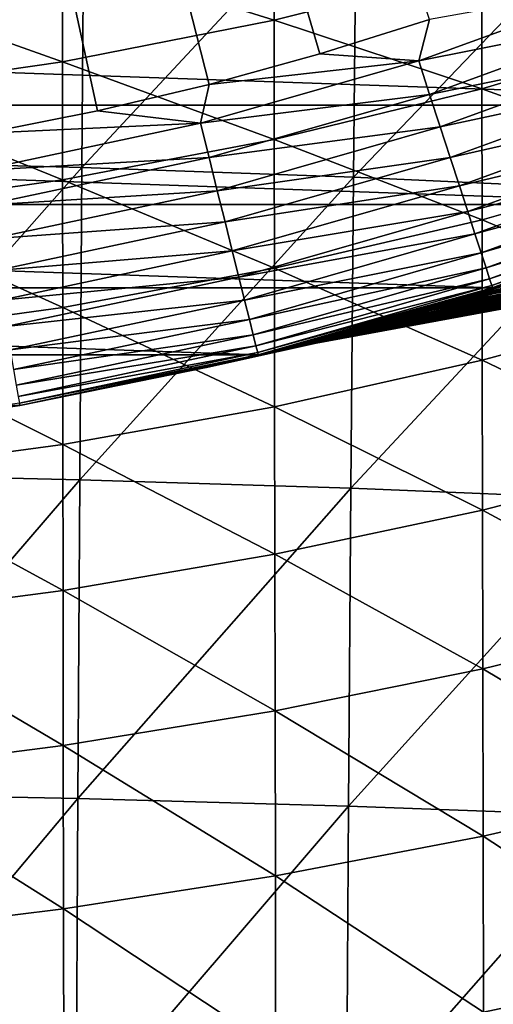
# Model space of a CAD drawing. Header units: metres. Extents: x -24 to 72, y -247 to 22.
# Tile 386 of 573: x 3.91 to 6.96, y -26.02 to -19.67. Entities that reach past the tile are written whole.
import ezdxf

# ---------------------------------------------------------------- set-up
doc = ezdxf.new("R2010")
doc.units = ezdxf.units.M
doc.layers.add('solid_509589_MEDIA_SW0001', color=7, linetype='CONTINUOUS')

msp = doc.modelspace()

# ---------------------------------------------------------------- linework, layer by layer
at = {"layer": 'solid_509589_MEDIA_SW0001'}
for points in [[(5.840714, -19.891647, 132.530869), (6.546972, -19.670504, 132.530869), (0, 0, 132.892746)], [(5.127014, -20.08744, 132.530869), (5.840714, -19.891647, 132.530869), (0, 0, 132.892746)], [(4.406779, -20.257637, 132.530869), (5.127014, -20.08744, 132.530869), (0, 0, 132.892746)], [(3.680929, -20.402018, 132.530869), (4.406779, -20.257637, 132.530869), (0, 0, 132.892746)], [(4.321414, -18.653206, 300.455261), (2.58165, -18.604715, 300.47171), (2.57227, -20.579342, 301.365112)], [(4.306628, -20.62318, 301.350952), (4.321414, -18.653206, 300.455261), (2.57227, -20.579342, 301.365112)], [(6.077027, -18.721729, 300.449127), (4.321414, -18.653206, 300.455261), (4.306628, -20.62318, 301.350952)], [(6.058088, -20.684954, 301.345703), (6.077027, -18.721729, 300.449127), (4.306628, -20.62318, 301.350952)], [(7.852892, -18.812101, 300.453857), (6.077027, -18.721729, 300.449127), (6.058088, -20.684954, 301.345703)], [(7.831427, -20.766535, 301.349945), (7.852892, -18.812101, 300.453857), (6.058088, -20.684954, 301.345703)], [(5.544924, -18.969934, 258.494965), (5.545557, -19.673733, 259.897308), (4.180035, -19.24556, 258.381592)], [(6.884564, -19.33658, 260.085175), (5.545557, -19.673733, 259.897308), (5.544924, -18.969934, 258.494965)], [(8.193221, -18.930559, 260.329987), (8.193509, -19.726522, 261.735474), (6.884564, -19.33658, 260.085175)], [(4.180035, -19.24556, 258.381592), (4.180767, -19.942341, 259.770172), (2.795549, -19.448046, 258.327362)], [(5.545557, -19.673733, 259.897308), (4.180767, -19.942341, 259.770172), (4.180035, -19.24556, 258.381592)], [(6.884564, -19.33658, 260.085175), (6.885239, -20.116808, 261.469269), (5.545557, -19.673733, 259.897308)], [(8.193509, -19.726522, 261.735474), (6.885239, -20.116808, 261.469269), (6.884564, -19.33658, 260.085175)], [(9.863578, -20.222729), (-9.863578, -20.222729), (-11.249941, -19.485615)], [(11.249941, -19.485615), (9.863578, -20.222729), (-11.249941, -19.485615)], [(4.180767, -19.942341, 259.770172), (2.796159, -20.141949, 259.706512), (2.795549, -19.448046, 258.327362)], [(6.477355, -19.935249, 132.5121), (7.85219, -19.434851, 132.5121), (6.546972, -19.670504, 132.530869)], [(7.937574, -19.646187, 132.463425), (7.85219, -19.434851, 132.5121), (6.477355, -19.935249, 132.5121)], [(5.545557, -19.673733, 259.897308), (5.546472, -20.442106, 261.263763), (4.180767, -19.942341, 259.770172)], [(6.885239, -20.116808, 261.469269), (5.546472, -20.442106, 261.263763), (5.545557, -19.673733, 259.897308)], [(6.477355, -19.935249, 132.5121), (6.546972, -19.670504, 132.530869), (5.840714, -19.891647, 132.530869)], [(6.54779, -20.152025, 132.463425), (7.937574, -19.646187, 132.463425), (6.477355, -19.935249, 132.5121)], [(8.019887, -19.849918, 132.385696), (7.937574, -19.646187, 132.463425), (6.54779, -20.152025, 132.463425)], [(8.193509, -19.726522, 261.735474), (8.194149, -20.587034, 263.100616), (6.885239, -20.116808, 261.469269)], [(6.615691, -20.361004, 132.385696), (8.019887, -19.849918, 132.385696), (6.54779, -20.152025, 132.463425)], [(8.097749, -20.042631, 132.280243), (8.019887, -19.849918, 132.385696), (6.615691, -20.361004, 132.385696)], [(6.477355, -19.935249, 132.5121), (5.840714, -19.891647, 132.530869), (5.127014, -20.08744, 132.530869)], [(4.180767, -19.942341, 259.770172), (4.181708, -20.703041, 261.122894), (2.796159, -20.141949, 259.706512)], [(5.546472, -20.442106, 261.263763), (4.181708, -20.703041, 261.122894), (4.180767, -19.942341, 259.770172)], [(5.070964, -20.338526, 132.5121), (6.477355, -19.935249, 132.5121), (5.127014, -20.08744, 132.530869)], [(6.54779, -20.152025, 132.463425), (6.477355, -19.935249, 132.5121), (5.070964, -20.338526, 132.5121)], [(6.679919, -20.558678, 132.280243), (8.097749, -20.042631, 132.280243), (6.615691, -20.361004, 132.385696)], [(8.169852, -20.221094, 132.148819), (8.097749, -20.042631, 132.280243), (6.679919, -20.558678, 132.280243)], [(5.070964, -20.338526, 132.5121), (5.127014, -20.08744, 132.530869), (4.406779, -20.257637, 132.530869)], [(6.885239, -20.116808, 261.469269), (6.886218, -20.960623, 262.813721), (5.546472, -20.442106, 261.263763)], [(8.194149, -20.587034, 263.100616), (6.886218, -20.960623, 262.813721), (6.885239, -20.116808, 261.469269)], [(4.181708, -20.703041, 261.122894), (2.796907, -20.899317, 261.049469), (2.796159, -20.141949, 259.706512)], [(5.126106, -20.559687, 132.463425), (6.54779, -20.152025, 132.463425), (5.070964, -20.338526, 132.5121)], [(6.615691, -20.361004, 132.385696), (6.54779, -20.152025, 132.463425), (5.126106, -20.559687, 132.463425)], [(8.428408, -20.861729), (-8.428408, -20.861729), (-9.863578, -20.222729)], [(9.863578, -20.222729), (8.428408, -20.861729), (-9.863578, -20.222729)], [(6.739398, -20.741735, 132.148819), (8.169852, -20.221094, 132.148819), (6.679919, -20.558678, 132.280243)], [(8.234989, -20.382315, 131.993607), (8.169852, -20.221094, 132.148819), (6.739398, -20.741735, 132.148819)], [(5.070964, -20.338526, 132.5121), (4.406779, -20.257637, 132.530869), (3.680929, -20.402018, 132.530869)], [(3.639868, -20.642715, 132.5121), (5.070964, -20.338526, 132.5121), (3.680929, -20.402018, 132.530869)], [(5.126106, -20.559687, 132.463425), (5.070964, -20.338526, 132.5121), (3.639868, -20.642715, 132.5121)], [(5.179264, -20.772892, 132.385696), (6.615691, -20.361004, 132.385696), (5.126106, -20.559687, 132.463425)], [(6.679919, -20.558678, 132.280243), (6.615691, -20.361004, 132.385696), (5.179264, -20.772892, 132.385696)], [(6.793131, -20.907108, 131.993607), (8.234989, -20.382315, 131.993607), (6.739398, -20.741735, 132.148819)], [(8.292068, -20.52359, 131.817245), (8.234989, -20.382315, 131.993607), (6.793131, -20.907108, 131.993607)], [(5.546472, -20.442106, 261.263763), (5.547624, -21.27326, 262.591003), (4.181708, -20.703041, 261.122894)], [(6.886218, -20.960623, 262.813721), (5.547624, -21.27326, 262.591003), (5.546472, -20.442106, 261.263763)], [(3.679448, -20.867184, 132.463425), (5.126106, -20.559687, 132.463425), (3.639868, -20.642715, 132.5121)], [(5.179264, -20.772892, 132.385696), (5.126106, -20.559687, 132.463425), (3.679448, -20.867184, 132.463425)], [(5.229547, -20.974566, 132.280243), (6.679919, -20.558678, 132.280243), (5.179264, -20.772892, 132.385696)], [(6.739398, -20.741735, 132.148819), (6.679919, -20.558678, 132.280243), (5.229547, -20.974566, 132.280243)], [(6.840216, -21.052021, 131.817245), (8.292068, -20.52359, 131.817245), (6.793131, -20.907108, 131.993607)], [(8.340133, -20.642551, 131.622665), (8.292068, -20.52359, 131.817245), (6.840216, -21.052021, 131.817245)], [(4.306628, -20.62318, 301.350952), (2.57227, -20.579342, 301.365112), (2.563743, -22.596907, 302.190643)], [(4.293153, -22.636162, 302.178619), (4.306628, -20.62318, 301.350952), (2.563743, -22.596907, 302.190643)], [(6.058088, -20.684954, 301.345703), (4.306628, -20.62318, 301.350952), (4.293153, -22.636162, 302.178619)], [(8.194149, -20.587034, 263.100616), (8.195102, -21.510181, 264.421967), (6.886218, -20.960623, 262.813721)], [(6.040765, -22.691305, 302.174255), (6.058088, -20.684954, 301.345703), (4.293153, -22.636162, 302.178619)], [(7.831427, -20.766535, 301.349945), (6.058088, -20.684954, 301.345703), (6.040765, -22.691305, 302.174255)], [(6.879865, -21.174046, 131.622665), (8.340133, -20.642551, 131.622665), (6.840216, -21.052021, 131.817245)], [(8.378375, -20.737206, 131.413147), (8.340133, -20.642551, 131.622665), (6.879865, -21.174046, 131.622665)], [(4.181708, -20.703041, 261.122894), (4.18282, -21.525875, 262.436462), (2.796907, -20.899317, 261.049469)], [(5.547624, -21.27326, 262.591003), (4.18282, -21.525875, 262.436462), (4.181708, -20.703041, 261.122894)], [(5.276111, -21.161327, 132.148819), (6.739398, -20.741735, 132.148819), (5.229547, -20.974566, 132.280243)], [(6.793131, -20.907108, 131.993607), (6.739398, -20.741735, 132.148819), (5.276111, -21.161327, 132.148819)], [(6.911411, -21.271137, 131.413147), (8.378375, -20.737206, 131.413147), (6.879865, -21.174046, 131.622665)], [(8.406155, -20.805964, 131.192184), (8.378375, -20.737206, 131.413147), (6.911411, -21.271137, 131.413147)], [(3.717604, -21.083578, 132.385696), (5.179264, -20.772892, 132.385696), (3.679448, -20.867184, 132.463425)], [(5.229547, -20.974566, 132.280243), (5.179264, -20.772892, 132.385696), (3.717604, -21.083578, 132.385696)], [(7.8117, -22.764238, 302.177948), (7.831427, -20.766535, 301.349945), (6.040765, -22.691305, 302.174255)], [(6.934327, -21.341665, 131.192184), (8.406155, -20.805964, 131.192184), (6.911411, -21.271137, 131.413147)], [(8.423007, -20.847673, 130.963501), (8.406155, -20.805964, 131.192184), (6.934327, -21.341665, 131.192184)], [(6.95307, -21.398712), (-6.95307, -21.398712), (-8.428408, -20.861729)], [(8.428408, -20.861729), (6.95307, -21.398712), (-8.428408, -20.861729)], [(6.948229, -21.384449, 130.963501), (8.423007, -20.847673, 130.963501), (6.934327, -21.341665, 131.192184)], [(6.948229, -21.384449, 130.963501), (8.428648, -20.861637, 130.73114), (8.423007, -20.847673, 130.963501)], [(6.948229, -21.384449, 130.963501), (6.952882, -21.398771, 130.73114), (8.428648, -20.861637, 130.73114)], [(8.395903, -20.874838, 96.199821), (8.428648, -20.861637, 130.73114), (6.952882, -21.398771, 130.73114)], [(8.383225, -20.87993, 96.178909), (8.395903, -20.874838, 96.199821), (6.952882, -21.398771, 130.73114)], [(8.264623, -20.92716, 95.981026), (8.383225, -20.87993, 96.178909), (6.952882, -21.398771, 130.73114)], [(6.961398, -21.396004, 75.540649), (6.95307, -21.398712), (8.428408, -20.861729)], [(4.18282, -21.525875, 262.436462), (2.797767, -21.718332, 262.352966), (2.796907, -20.899317, 261.049469)], [(5.318177, -21.330044, 131.993607), (6.793131, -20.907108, 131.993607), (5.276111, -21.161327, 132.148819)], [(6.840216, -21.052021, 131.817245), (6.793131, -20.907108, 131.993607), (5.318177, -21.330044, 131.993607)], [(8.13584, -20.977562, 95.761177), (8.264623, -20.92716, 95.981026), (6.952882, -21.398771, 130.73114)], [(3.753696, -21.288267, 132.280243), (5.229547, -20.974566, 132.280243), (3.717604, -21.083578, 132.385696)], [(5.276111, -21.161327, 132.148819), (5.229547, -20.974566, 132.280243), (3.753696, -21.288267, 132.280243)], [(6.886218, -20.960623, 262.813721), (6.887454, -21.866186, 264.115143), (5.547624, -21.27326, 262.591003)], [(8.195102, -21.510181, 264.421967), (6.887454, -21.866186, 264.115143), (6.886218, -20.960623, 262.813721)], [(8.009788, -21.026014, 95.540565), (8.13584, -20.977562, 95.761177), (6.952882, -21.398771, 130.73114)], [(5.355039, -21.477888, 131.817245), (6.840216, -21.052021, 131.817245), (5.318177, -21.330044, 131.993607)], [(6.879865, -21.174046, 131.622665), (6.840216, -21.052021, 131.817245), (5.355039, -21.477888, 131.817245)], [(7.886525, -21.072559, 95.319412), (8.009788, -21.026014, 95.540565), (6.952882, -21.398771, 130.73114)], [(7.766111, -21.117233, 95.097923), (7.886525, -21.072559, 95.319412), (6.952882, -21.398771, 130.73114)], [(7.929402, -21.115936, 76.351151), (6.88608, -21.420362, 75.712929), (6.961398, -21.396004, 75.540649)], [(7.691079, -21.188278, 76.477798), (6.88608, -21.420362, 75.712929), (7.929402, -21.115936, 76.351151)], [(7.93365, -21.114498, 92.639221), (6.96346, -21.395332, 93.44709), (6.909883, -21.412695, 93.323212)], [(7.694363, -21.187149, 92.50882), (7.93365, -21.114498, 92.639221), (6.909883, -21.412695, 93.323212)], [(7.669336, -21.152571, 94.91581), (7.766111, -21.117233, 95.097923), (6.952882, -21.398771, 130.73114)], [(6.955126, -21.438562, 78.510887), (8.448218, -21.12635, 79.107956), (8.263501, -21.172136, 79.269241)], [(6.955126, -21.438562, 78.510887), (7.165221, -21.382526, 78.343636), (8.448218, -21.12635, 79.107956)], [(3.787119, -21.477821, 132.148819), (5.276111, -21.161327, 132.148819), (3.753696, -21.288267, 132.280243)], [(5.318177, -21.330044, 131.993607), (5.276111, -21.161327, 132.148819), (3.787119, -21.477821, 132.148819)], [(5.386079, -21.602383, 131.622665), (6.879865, -21.174046, 131.622665), (5.355039, -21.477888, 131.817245)], [(6.911411, -21.271137, 131.413147), (6.879865, -21.174046, 131.622665), (5.386079, -21.602383, 131.622665)], [(7.694363, -21.187149, 92.50882), (6.817113, -21.442411, 93.103439), (6.72755, -21.47068, 92.884834)], [(7.455248, -21.259186, 92.374855), (7.694363, -21.187149, 92.50882), (6.72755, -21.47068, 92.884834)], [(6.738087, -21.472145, 77.023949), (8.020128, -21.150635, 77.731247), (7.804744, -21.209684, 77.876892)], [(6.738087, -21.472145, 77.023949), (6.976039, -21.402027, 76.880486), (8.020128, -21.150635, 77.731247)], [(8.028792, -21.147911, 91.25293), (6.977811, -21.401426, 92.094414), (6.739722, -21.471615, 91.947006)], [(7.813295, -21.207056, 91.104279), (8.028792, -21.147911, 91.25293), (6.739722, -21.471615, 91.947006)], [(6.747056, -21.493704, 78.684898), (8.263501, -21.172136, 79.269241), (8.081198, -21.217014, 79.435806)], [(6.747056, -21.493704, 78.684898), (6.955126, -21.438562, 78.510887), (8.263501, -21.172136, 79.269241)], [(8.245778, -21.176046, 89.689056), (6.964555, -21.43594, 90.460014), (6.756749, -21.491051, 90.284714)], [(8.063704, -21.220875, 89.520699), (8.245778, -21.176046, 89.689056), (6.756749, -21.491051, 90.284714)], [(7.691079, -21.188278, 76.477798), (6.792613, -21.450184, 75.932732), (6.88608, -21.420362, 75.712929)], [(7.452685, -21.26008, 76.607903), (6.792613, -21.450184, 75.932732), (7.691079, -21.188278, 76.477798)], [(7.694363, -21.187149, 92.50882), (6.909883, -21.412695, 93.323212), (6.817113, -21.442411, 93.103439)], [(7.648605, -21.160076, 94.876297), (7.669336, -21.152571, 94.91581), (6.952882, -21.398771, 130.73114)], [(7.533978, -21.20116, 94.654259), (7.648605, -21.160076, 94.876297), (6.952882, -21.398771, 130.73114)], [(6.338832, -21.600977, 79.05616), (7.901762, -21.260931, 79.6082), (7.725675, -21.303804, 79.787018)], [(6.338832, -21.600977, 79.05616), (6.541459, -21.547874, 78.866394), (7.901762, -21.260931, 79.6082)], [(6.5006, -21.54166, 77.172836), (7.804744, -21.209684, 77.876892), (7.590308, -21.268038, 78.027176)], [(6.5006, -21.54166, 77.172836), (6.738087, -21.472145, 77.023949), (7.804744, -21.209684, 77.876892)], [(7.813295, -21.207056, 91.104279), (6.739722, -21.471615, 91.947006), (6.502257, -21.541155, 91.794174)], [(7.598939, -21.265463, 90.951035), (7.813295, -21.207056, 91.104279), (6.502257, -21.541155, 91.794174)], [(6.541459, -21.547874, 78.866394), (8.081198, -21.217014, 79.435806), (7.901762, -21.260931, 79.6082)], [(6.541459, -21.547874, 78.866394), (6.747056, -21.493704, 78.684898), (8.081198, -21.217014, 79.435806)], [(8.063704, -21.220875, 89.520699), (6.756749, -21.491051, 90.284714), (6.551303, -21.545218, 90.10273)], [(7.884373, -21.264755, 89.346985), (8.063704, -21.220875, 89.520699), (6.551303, -21.545218, 90.10273)], [(8.346829, -21.261015, 87.37558), (6.746116, -21.537931, 87.933418), (6.610722, -21.569973, 87.697449)], [(8.237782, -21.285328, 87.170357), (8.346829, -21.261015, 87.37558), (6.610722, -21.569973, 87.697449)], [(7.455248, -21.259186, 92.374855), (6.72755, -21.47068, 92.884834), (6.641179, -21.497553, 92.667938)], [(7.216369, -21.330612, 92.23687), (7.455248, -21.259186, 92.374855), (6.641179, -21.497553, 92.667938)], [(7.452685, -21.26008, 76.607903), (6.702307, -21.478573, 76.151627), (6.792613, -21.450184, 75.932732)], [(7.214293, -21.331333, 76.741966), (6.702307, -21.478573, 76.151627), (7.452685, -21.26008, 76.607903)], [(8.464399, -21.234877, 87.575195), (6.890387, -21.503698, 88.16021), (6.746116, -21.537931, 87.933418)], [(8.346829, -21.261015, 87.37558), (8.464399, -21.234877, 87.575195), (6.746116, -21.537931, 87.933418)], [(8.368912, -21.257248, 81.586258), (6.765069, -21.533907, 81.025726), (6.91132, -21.499275, 80.79686)], [(8.368912, -21.257248, 81.586258), (8.25545, -21.282295, 81.79483), (6.765069, -21.533907, 81.025726)], [(8.589832, -21.20705, 87.769211), (7.042665, -21.467484, 88.378059), (6.890387, -21.503698, 88.16021)], [(8.464399, -21.234877, 87.575195), (8.589832, -21.20705, 87.769211), (6.890387, -21.503698, 88.16021)], [(8.48891, -21.230709, 81.384857), (6.91132, -21.499275, 80.79686), (7.063842, -21.463003, 80.577705)], [(8.48891, -21.230709, 81.384857), (8.368912, -21.257248, 81.586258), (6.91132, -21.499275, 80.79686)], [(7.422195, -21.240551, 94.431488), (7.533978, -21.20116, 94.654259), (6.952882, -21.398771, 130.73114)], [(7.313377, -21.278263, 94.208527), (7.422195, -21.240551, 94.431488), (6.952882, -21.398771, 130.73114)], [(5.547624, -21.27326, 262.591003), (5.548972, -22.165403, 263.875671), (4.18282, -21.525875, 262.436462)], [(5.410776, -21.701437, 131.413147), (6.911411, -21.271137, 131.413147), (5.386079, -21.602383, 131.622665)], [(6.934327, -21.341665, 131.192184), (6.911411, -21.271137, 131.413147), (5.410776, -21.701437, 131.413147)], [(6.887454, -21.866186, 264.115143), (5.548972, -22.165403, 263.875671), (5.547624, -21.27326, 262.591003)], [(6.139669, -21.652876, 79.254974), (7.725675, -21.303804, 79.787018), (7.553407, -21.345531, 79.972847)], [(6.139669, -21.652876, 79.254974), (6.338832, -21.600977, 79.05616), (7.725675, -21.303804, 79.787018)], [(7.708153, -21.307623, 89.167381), (6.348596, -21.598358, 89.913376), (6.14899, -21.650389, 89.715958)], [(7.535378, -21.349419, 88.981293), (7.708153, -21.307623, 89.167381), (6.14899, -21.650389, 89.715958)], [(7.377041, -21.325665, 78.182579), (6.163728, -21.63928, 77.633797), (6.230893, -21.620037, 77.429451)], [(7.165221, -21.382526, 78.343636), (6.163728, -21.63928, 77.633797), (7.377041, -21.325665, 78.182579)], [(7.385891, -21.323103, 90.792809), (6.257989, -21.612209, 91.6101), (6.190454, -21.631649, 91.405251)], [(7.174356, -21.379942, 90.62925), (7.385891, -21.323103, 90.792809), (6.190454, -21.631649, 91.405251)], [(7.377041, -21.325665, 78.182579), (6.230893, -21.620037, 77.429451), (6.264626, -21.610287, 77.328918)], [(7.598939, -21.265463, 90.951035), (6.26621, -21.609827, 91.634666), (6.257989, -21.612209, 91.6101)], [(7.385891, -21.323103, 90.792809), (7.598939, -21.265463, 90.951035), (6.257989, -21.612209, 91.6101)], [(7.377041, -21.325665, 78.182579), (6.264626, -21.610287, 77.328918), (7.590308, -21.268038, 78.027176)], [(6.5006, -21.54166, 77.172836), (7.590308, -21.268038, 78.027176), (6.264626, -21.610287, 77.328918)], [(7.598939, -21.265463, 90.951035), (6.502257, -21.541155, 91.794174), (6.26621, -21.609827, 91.634666)], [(7.884373, -21.264755, 89.346985), (6.551303, -21.545218, 90.10273), (6.348596, -21.598358, 89.913376)], [(7.708153, -21.307623, 89.167381), (7.884373, -21.264755, 89.346985), (6.348596, -21.598358, 89.913376)], [(8.137119, -21.307821, 86.959053), (6.484336, -21.599787, 87.451889), (6.367094, -21.627357, 87.19635)], [(8.044675, -21.32852, 86.741219), (8.137119, -21.307821, 86.959053), (6.367094, -21.627357, 87.19635)], [(8.237782, -21.285328, 87.170357), (6.610722, -21.569973, 87.697449), (6.484336, -21.599787, 87.451889)], [(8.137119, -21.307821, 86.959053), (8.237782, -21.285328, 87.170357), (6.484336, -21.599787, 87.451889)], [(8.14927, -21.305708, 82.01059), (6.494684, -21.597555, 81.513664), (6.625867, -21.566736, 81.264641)], [(8.14927, -21.305708, 82.01059), (8.051147, -21.327335, 82.233444), (6.494684, -21.597555, 81.513664)], [(8.25545, -21.282295, 81.79483), (6.625867, -21.566736, 81.264641), (6.765069, -21.533907, 81.025726)], [(8.25545, -21.282295, 81.79483), (8.14927, -21.305708, 82.01059), (6.625867, -21.566736, 81.264641)], [(7.207643, -21.314312, 93.985924), (7.313377, -21.278263, 94.208527), (6.952882, -21.398771, 130.73114)], [(7.105113, -21.348709, 93.764229), (7.207643, -21.314312, 93.985924), (6.952882, -21.398771, 130.73114)], [(3.817314, -21.649063, 131.993607), (5.318177, -21.330044, 131.993607), (3.787119, -21.477821, 132.148819)], [(5.355039, -21.477888, 131.817245), (5.318177, -21.330044, 131.993607), (3.817314, -21.649063, 131.993607)], [(5.428716, -21.773392, 131.192184), (6.934327, -21.341665, 131.192184), (5.410776, -21.701437, 131.413147)], [(6.948229, -21.384449, 130.963501), (6.934327, -21.341665, 131.192184), (5.428716, -21.773392, 131.192184)], [(5.4396, -21.817041, 130.963501), (6.948229, -21.384449, 130.963501), (5.428716, -21.773392, 131.192184)], [(5.4396, -21.817041, 130.963501), (6.952882, -21.398771, 130.73114), (6.948229, -21.384449, 130.963501)], [(5.753767, -21.752581, 79.682442), (7.385389, -21.38603, 80.166237), (7.222048, -21.42522, 80.367691)], [(5.753767, -21.752581, 79.682442), (5.944471, -21.703447, 79.463531), (7.385389, -21.38603, 80.166237)], [(7.366364, -21.390087, 88.788101), (5.952839, -21.701229, 89.50975), (5.760633, -21.750771, 89.293983)], [(7.201732, -21.42952, 88.587204), (7.366364, -21.390087, 88.788101), (5.760633, -21.750771, 89.293983)], [(5.944471, -21.703447, 79.463531), (7.553407, -21.345531, 79.972847), (7.385389, -21.38603, 80.166237)], [(5.944471, -21.703447, 79.463531), (6.139669, -21.652876, 79.254974), (7.553407, -21.345531, 79.972847)], [(7.535378, -21.349419, 88.981293), (6.14899, -21.650389, 89.715958), (5.952839, -21.701229, 89.50975)], [(7.366364, -21.390087, 88.788101), (7.535378, -21.349419, 88.981293), (5.952839, -21.701229, 89.50975)], [(7.816383, -21.379644, 86.043892), (6.07323, -21.695969, 86.366875), (5.996137, -21.71382, 86.068932)], [(7.757015, -21.392879, 85.795403), (7.816383, -21.379644, 86.043892), (5.996137, -21.71382, 86.068932)], [(7.174356, -21.379942, 90.62925), (6.12588, -21.650024, 91.202301), (6.064355, -21.667339, 91.001167)], [(6.964555, -21.43594, 90.460014), (7.174356, -21.379942, 90.62925), (6.064355, -21.667339, 91.001167)], [(7.813066, -21.380024, 82.94165), (6.070656, -21.696432, 82.609085), (6.159552, -21.675785, 82.320831)], [(7.813066, -21.380024, 82.94165), (7.754476, -21.393118, 83.189377), (6.070656, -21.696432, 82.609085)], [(7.884336, -21.364454, 86.284302), (6.161225, -21.675518, 86.654282), (6.07323, -21.695969, 86.366875)], [(7.816383, -21.379644, 86.043892), (7.884336, -21.364454, 86.284302), (6.07323, -21.695969, 86.366875)], [(7.165221, -21.382526, 78.343636), (6.100038, -21.65732, 77.834808), (6.163728, -21.63928, 77.633797)], [(6.955126, -21.438562, 78.510887), (6.100038, -21.65732, 77.834808), (7.165221, -21.382526, 78.343636)], [(7.174356, -21.379942, 90.62925), (6.190454, -21.631649, 91.405251), (6.12588, -21.650024, 91.202301)], [(7.882359, -21.364628, 82.699379), (6.159552, -21.675785, 82.320831), (6.260473, -21.6523, 82.041939)], [(7.882359, -21.364628, 82.699379), (7.813066, -21.380024, 82.94165), (6.159552, -21.675785, 82.320831)], [(7.96042, -21.347404, 86.516464), (6.259284, -21.652624, 86.930595), (6.161225, -21.675518, 86.654282)], [(7.884336, -21.364454, 86.284302), (7.96042, -21.347404, 86.516464), (6.161225, -21.675518, 86.654282)], [(8.044675, -21.32852, 86.741219), (6.367094, -21.627357, 87.19635), (6.259284, -21.652624, 86.930595)], [(7.96042, -21.347404, 86.516464), (8.044675, -21.32852, 86.741219), (6.259284, -21.652624, 86.930595)], [(7.961917, -21.347027, 82.46315), (6.260473, -21.6523, 82.041939), (6.372529, -21.62615, 81.772804)], [(7.961917, -21.347027, 82.46315), (7.882359, -21.364628, 82.699379), (6.260473, -21.6523, 82.041939)], [(8.051147, -21.327335, 82.233444), (6.372529, -21.62615, 81.772804), (6.494684, -21.597555, 81.513664)], [(8.051147, -21.327335, 82.233444), (7.961917, -21.347027, 82.46315), (6.372529, -21.62615, 81.772804)], [(7.216369, -21.330612, 92.23687), (6.641179, -21.497553, 92.667938), (6.558004, -21.523071, 92.453171)], [(6.977811, -21.401426, 92.094414), (7.216369, -21.330612, 92.23687), (6.558004, -21.523071, 92.453171)], [(7.214293, -21.331333, 76.741966), (6.615295, -21.505531, 76.368881), (6.702307, -21.478573, 76.151627)], [(6.976039, -21.402027, 76.880486), (6.615295, -21.505531, 76.368881), (7.214293, -21.331333, 76.741966)], [(7.005877, -21.381481, 93.54361), (7.105113, -21.348709, 93.764229), (6.952882, -21.398771, 130.73114)], [(6.96346, -21.395332, 93.44709), (7.005877, -21.381481, 93.54361), (6.952882, -21.398771, 130.73114)], [(5.442903, -21.831718), (-5.442903, -21.831718), (-6.95307, -21.398712)], [(6.95307, -21.398712), (5.442903, -21.831718), (-6.95307, -21.398712)], [(5.4396, -21.817041, 130.963501), (5.443243, -21.831654, 130.73114), (6.952882, -21.398771, 130.73114)], [(5.469203, -21.825165, 80.430702), (5.442903, -21.831718), (6.95307, -21.398712)], [(6.909883, -21.412695, 93.323212), (6.952882, -21.398771, 130.73114), (5.443243, -21.831654, 130.73114)], [(6.817113, -21.442411, 93.103439), (6.909883, -21.412695, 93.323212), (5.443243, -21.831654, 130.73114)], [(6.72755, -21.47068, 92.884834), (6.817113, -21.442411, 93.103439), (5.443243, -21.831654, 130.73114)], [(5.522118, -21.811836, 80.147079), (5.469203, -21.825165, 80.430702), (6.95307, -21.398712)], [(5.568384, -21.800072, 79.913277), (5.522118, -21.811836, 80.147079), (6.95307, -21.398712)], [(5.579719, -21.797173, 79.857948), (5.568384, -21.800072, 79.913277), (6.95307, -21.398712)], [(7.222048, -21.42522, 80.367691), (7.063842, -21.463003, 80.577705), (5.568384, -21.800072, 79.913277)], [(5.753767, -21.752581, 79.682442), (7.222048, -21.42522, 80.367691), (5.568384, -21.800072, 79.913277)], [(7.201732, -21.42952, 88.587204), (5.760633, -21.750771, 89.293983), (5.573331, -21.798807, 89.066162)], [(7.042665, -21.467484, 88.378059), (7.201732, -21.42952, 88.587204), (5.573331, -21.798807, 89.066162)], [(5.626174, -21.785229, 79.638916), (5.579719, -21.797173, 79.857948), (6.95307, -21.398712)], [(5.675197, -21.772509, 79.419304), (5.626174, -21.785229, 79.638916), (6.95307, -21.398712)], [(5.726408, -21.759096, 79.199074), (5.675197, -21.772509, 79.419304), (6.95307, -21.398712)], [(5.780713, -21.744732, 78.976265), (5.726408, -21.759096, 79.199074), (6.95307, -21.398712)], [(5.839068, -21.729134, 78.748848), (5.780713, -21.744732, 78.976265), (6.95307, -21.398712)], [(7.624528, -21.422401, 84.750931), (5.822389, -21.753838, 84.808624), (5.816054, -21.755304, 84.484833)], [(7.620009, -21.423458, 84.484581), (7.624528, -21.422401, 84.750931), (5.816054, -21.755304, 84.484833)], [(7.620009, -21.423458, 84.484581), (5.816054, -21.755304, 84.484833), (5.824563, -21.753361, 84.161392)], [(7.640611, -21.418781, 85.016777), (5.843877, -21.748894, 85.130768), (5.822389, -21.753838, 84.808624)], [(7.624528, -21.422401, 84.750931), (7.640611, -21.418781, 85.016777), (5.822389, -21.753838, 84.808624)], [(7.62662, -21.422018, 84.219383), (5.824563, -21.753361, 84.161392), (5.847065, -21.748184, 83.840195)], [(7.62662, -21.422018, 84.219383), (7.620009, -21.423458, 84.484581), (5.824563, -21.753361, 84.161392)], [(5.902099, -21.712099, 78.515213), (5.839068, -21.729134, 78.748848), (6.95307, -21.398712)], [(7.668315, -21.412601, 85.280457), (5.880402, -21.740496, 85.449333), (5.843877, -21.748894, 85.130768)], [(7.640611, -21.418781, 85.016777), (7.668315, -21.412601, 85.280457), (5.843877, -21.748894, 85.130768)], [(7.643538, -21.418217, 83.956863), (5.847065, -21.748184, 83.840195), (5.882648, -21.739975, 83.522842)], [(7.643538, -21.418217, 83.956863), (7.62662, -21.422018, 84.219383), (5.847065, -21.748184, 83.840195)], [(7.70734, -21.403925, 85.540443), (5.931451, -21.728745, 85.762543), (5.880402, -21.740496, 85.449333)], [(7.668315, -21.412601, 85.280457), (7.70734, -21.403925, 85.540443), (5.880402, -21.740496, 85.449333)], [(7.669987, -21.412201, 83.697807), (5.882648, -21.739975, 83.522842), (5.93175, -21.728601, 83.211037)], [(7.669987, -21.412201, 83.697807), (7.643538, -21.418217, 83.956863), (5.882648, -21.739975, 83.522842)], [(5.968869, -21.693838, 78.276443), (5.902099, -21.712099, 78.515213), (6.95307, -21.398712)], [(7.757015, -21.392879, 85.795403), (5.996137, -21.71382, 86.068932), (5.931451, -21.728745, 85.762543)], [(7.70734, -21.403925, 85.540443), (7.757015, -21.392879, 85.795403), (5.931451, -21.728745, 85.762543)], [(7.706782, -21.403843, 83.441795), (5.93175, -21.728601, 83.211037), (5.99454, -21.714075, 82.906105)], [(7.706782, -21.403843, 83.441795), (7.669987, -21.412201, 83.697807), (5.93175, -21.728601, 83.211037)], [(6.039813, -21.674194, 78.032936), (5.968869, -21.693838, 78.276443), (6.95307, -21.398712)], [(6.964555, -21.43594, 90.460014), (6.064355, -21.667339, 91.001167), (5.991609, -21.687569, 90.753769)], [(6.756749, -21.491051, 90.284714), (6.964555, -21.43594, 90.460014), (5.991609, -21.687569, 90.753769)], [(7.754476, -21.393118, 83.189377), (5.99454, -21.714075, 82.906105), (6.070656, -21.696432, 82.609085)], [(7.754476, -21.393118, 83.189377), (7.706782, -21.403843, 83.441795), (5.99454, -21.714075, 82.906105)], [(6.100038, -21.65732, 77.834808), (6.039813, -21.674194, 78.032936), (6.95307, -21.398712)], [(6.955126, -21.438562, 78.510887), (6.039813, -21.674194, 78.032936), (6.100038, -21.65732, 77.834808)], [(6.747056, -21.493704, 78.684898), (6.039813, -21.674194, 78.032936), (6.955126, -21.438562, 78.510887)], [(6.163728, -21.63928, 77.633797), (6.100038, -21.65732, 77.834808), (6.95307, -21.398712)], [(6.230893, -21.620037, 77.429451), (6.163728, -21.63928, 77.633797), (6.95307, -21.398712)], [(6.264626, -21.610287, 77.328918), (6.230893, -21.620037, 77.429451), (6.95307, -21.398712)], [(6.301205, -21.599648, 77.221512), (6.264626, -21.610287, 77.328918), (6.95307, -21.398712)], [(6.374733, -21.578062, 77.010757), (6.301205, -21.599648, 77.221512), (6.95307, -21.398712)], [(6.451544, -21.555222, 76.797966), (6.374733, -21.578062, 77.010757), (6.95307, -21.398712)], [(6.531707, -21.531065, 76.583923), (6.451544, -21.555222, 76.797966), (6.95307, -21.398712)], [(6.976039, -21.402027, 76.880486), (6.451544, -21.555222, 76.797966), (6.531707, -21.531065, 76.583923)], [(6.738087, -21.472145, 77.023949), (6.451544, -21.555222, 76.797966), (6.976039, -21.402027, 76.880486)], [(6.977811, -21.401426, 92.094414), (6.558004, -21.523071, 92.453171), (6.478207, -21.547224, 92.239746)], [(6.739722, -21.471615, 91.947006), (6.977811, -21.401426, 92.094414), (6.478207, -21.547224, 92.239746)], [(6.615295, -21.505531, 76.368881), (6.531707, -21.531065, 76.583923), (6.95307, -21.398712)], [(6.976039, -21.402027, 76.880486), (6.531707, -21.531065, 76.583923), (6.615295, -21.505531, 76.368881)], [(6.702307, -21.478573, 76.151627), (6.615295, -21.505531, 76.368881), (6.95307, -21.398712)], [(6.792613, -21.450184, 75.932732), (6.702307, -21.478573, 76.151627), (6.95307, -21.398712)], [(6.88608, -21.420362, 75.712929), (6.792613, -21.450184, 75.932732), (6.95307, -21.398712)], [(6.961398, -21.396004, 75.540649), (6.88608, -21.420362, 75.712929), (6.95307, -21.398712)], [(6.909883, -21.412695, 93.323212), (6.96346, -21.395332, 93.44709), (6.952882, -21.398771, 130.73114)], [(3.843773, -21.799118, 131.817245), (5.355039, -21.477888, 131.817245), (3.817314, -21.649063, 131.993607)], [(5.386079, -21.602383, 131.622665), (5.355039, -21.477888, 131.817245), (3.843773, -21.799118, 131.817245)], [(6.641179, -21.497553, 92.667938), (6.72755, -21.47068, 92.884834), (5.443243, -21.831654, 130.73114)], [(6.558004, -21.523071, 92.453171), (6.641179, -21.497553, 92.667938), (5.443243, -21.831654, 130.73114)], [(6.890387, -21.503698, 88.16021), (5.502818, -21.816713, 88.70845), (5.457258, -21.828156, 88.462845)], [(6.746116, -21.537931, 87.933418), (6.890387, -21.503698, 88.16021), (5.457258, -21.828156, 88.462845)], [(6.91132, -21.499275, 80.79686), (5.469203, -21.825165, 80.430702), (5.522118, -21.811836, 80.147079)], [(6.91132, -21.499275, 80.79686), (6.765069, -21.533907, 81.025726), (5.469203, -21.825165, 80.430702)], [(7.042665, -21.467484, 88.378059), (5.551403, -21.804401, 88.957962), (5.502818, -21.816713, 88.70845)], [(6.890387, -21.503698, 88.16021), (7.042665, -21.467484, 88.378059), (5.502818, -21.816713, 88.70845)], [(7.063842, -21.463003, 80.577705), (5.522118, -21.811836, 80.147079), (5.568384, -21.800072, 79.913277)], [(7.063842, -21.463003, 80.577705), (6.91132, -21.499275, 80.79686), (5.522118, -21.811836, 80.147079)], [(7.042665, -21.467484, 88.378059), (5.573331, -21.798807, 89.066162), (5.551403, -21.804401, 88.957962)], [(6.756749, -21.491051, 90.284714), (5.991609, -21.687569, 90.753769), (5.923329, -21.706316, 90.512589)], [(6.551303, -21.545218, 90.10273), (6.756749, -21.491051, 90.284714), (5.923329, -21.706316, 90.512589)], [(6.747056, -21.493704, 78.684898), (5.968869, -21.693838, 78.276443), (6.039813, -21.674194, 78.032936)], [(6.541459, -21.547874, 78.866394), (5.968869, -21.693838, 78.276443), (6.747056, -21.493704, 78.684898)], [(6.738087, -21.472145, 77.023949), (6.374733, -21.578062, 77.010757), (6.451544, -21.555222, 76.797966)], [(6.5006, -21.54166, 77.172836), (6.374733, -21.578062, 77.010757), (6.738087, -21.472145, 77.023949)], [(6.739722, -21.471615, 91.947006), (6.478207, -21.547224, 92.239746), (6.40171, -21.570074, 92.027794)], [(6.502257, -21.541155, 91.794174), (6.739722, -21.471615, 91.947006), (6.40171, -21.570074, 92.027794)], [(8.195102, -21.510181, 264.421967), (8.196327, -22.49404, 265.696106), (6.887454, -21.866186, 264.115143)], [(4.18282, -21.525875, 262.436462), (4.184067, -22.409058, 263.707581), (2.797767, -21.718332, 262.352966)], [(5.548972, -22.165403, 263.875671), (4.184067, -22.409058, 263.707581), (4.18282, -21.525875, 262.436462)], [(6.610722, -21.569973, 87.697449), (5.415727, -21.838495, 88.223839), (5.37666, -21.848146, 87.981499)], [(6.484336, -21.599787, 87.451889), (6.610722, -21.569973, 87.697449), (5.37666, -21.848146, 87.981499)], [(6.625867, -21.566736, 81.264641), (5.377623, -21.84791, 80.978249), (5.420996, -21.837189, 80.707436)], [(6.625867, -21.566736, 81.264641), (6.494684, -21.597555, 81.513664), (5.377623, -21.84791, 80.978249)], [(6.746116, -21.537931, 87.933418), (5.457258, -21.828156, 88.462845), (5.415727, -21.838495, 88.223839)], [(6.610722, -21.569973, 87.697449), (6.746116, -21.537931, 87.933418), (5.415727, -21.838495, 88.223839)], [(6.765069, -21.533907, 81.025726), (5.420996, -21.837189, 80.707436), (5.469203, -21.825165, 80.430702)], [(6.765069, -21.533907, 81.025726), (6.625867, -21.566736, 81.264641), (5.420996, -21.837189, 80.707436)], [(6.478207, -21.547224, 92.239746), (6.558004, -21.523071, 92.453171), (5.443243, -21.831654, 130.73114)], [(6.40171, -21.570074, 92.027794), (6.478207, -21.547224, 92.239746), (5.443243, -21.831654, 130.73114)], [(6.328356, -21.591709, 91.817757), (6.40171, -21.570074, 92.027794), (5.443243, -21.831654, 130.73114)], [(6.541459, -21.547874, 78.866394), (5.839068, -21.729134, 78.748848), (5.902099, -21.712099, 78.515213)], [(6.338832, -21.600977, 79.05616), (5.839068, -21.729134, 78.748848), (6.541459, -21.547874, 78.866394)], [(6.551303, -21.545218, 90.10273), (5.923329, -21.706316, 90.512589), (5.859475, -21.72364, 90.279198)], [(6.348596, -21.598358, 89.913376), (6.551303, -21.545218, 90.10273), (5.859475, -21.72364, 90.279198)], [(6.541459, -21.547874, 78.866394), (5.902099, -21.712099, 78.515213), (5.968869, -21.693838, 78.276443)], [(6.5006, -21.54166, 77.172836), (6.264626, -21.610287, 77.328918), (6.301205, -21.599648, 77.221512)], [(6.502257, -21.541155, 91.794174), (6.328356, -21.591709, 91.817757), (6.26621, -21.609827, 91.634666)], [(6.5006, -21.54166, 77.172836), (6.301205, -21.599648, 77.221512), (6.374733, -21.578062, 77.010757)], [(6.502257, -21.541155, 91.794174), (6.40171, -21.570074, 92.027794), (6.328356, -21.591709, 91.817757)], [(3.866053, -21.925474, 131.622665), (5.386079, -21.602383, 131.622665), (3.843773, -21.799118, 131.817245)], [(5.410776, -21.701437, 131.413147), (5.386079, -21.602383, 131.622665), (3.866053, -21.925474, 131.622665)], [(6.367094, -21.627357, 87.19635), (5.302247, -21.866325, 87.465874), (5.268247, -21.874542, 87.198784)], [(6.259284, -21.652624, 86.930595), (6.367094, -21.627357, 87.19635), (5.268247, -21.874542, 87.198784)], [(6.367094, -21.627357, 87.19635), (5.338676, -21.85746, 87.727707), (5.302247, -21.866325, 87.465874)], [(6.372529, -21.62615, 81.772804), (5.302707, -21.866213, 81.501389), (5.338331, -21.857544, 81.243172)], [(6.372529, -21.62615, 81.772804), (6.260473, -21.6523, 82.041939), (5.302707, -21.866213, 81.501389)], [(6.494684, -21.597555, 81.513664), (5.338331, -21.857544, 81.243172), (5.377623, -21.84791, 80.978249)], [(6.494684, -21.597555, 81.513664), (6.372529, -21.62615, 81.772804), (5.338331, -21.857544, 81.243172)], [(6.484336, -21.599787, 87.451889), (5.37666, -21.848146, 87.981499), (5.338676, -21.85746, 87.727707)], [(6.367094, -21.627357, 87.19635), (6.484336, -21.599787, 87.451889), (5.338676, -21.85746, 87.727707)], [(6.26621, -21.609827, 91.634666), (6.328356, -21.591709, 91.817757), (5.443243, -21.831654, 130.73114)], [(6.257989, -21.612209, 91.6101), (6.26621, -21.609827, 91.634666), (5.443243, -21.831654, 130.73114)], [(6.190454, -21.631649, 91.405251), (6.257989, -21.612209, 91.6101), (5.443243, -21.831654, 130.73114)], [(6.12588, -21.650024, 91.202301), (6.190454, -21.631649, 91.405251), (5.443243, -21.831654, 130.73114)], [(6.338832, -21.600977, 79.05616), (5.780713, -21.744732, 78.976265), (5.839068, -21.729134, 78.748848)], [(6.139669, -21.652876, 79.254974), (5.780713, -21.744732, 78.976265), (6.338832, -21.600977, 79.05616)], [(6.348596, -21.598358, 89.913376), (5.859475, -21.72364, 90.279198), (5.800558, -21.739447, 90.052597)], [(6.14899, -21.650389, 89.715958), (6.348596, -21.598358, 89.913376), (5.800558, -21.739447, 90.052597)], [(3.88378, -22.026011, 131.413147), (5.410776, -21.701437, 131.413147), (3.866053, -21.925474, 131.622665)], [(5.428716, -21.773392, 131.192184), (5.410776, -21.701437, 131.413147), (3.88378, -22.026011, 131.413147)], [(6.07323, -21.695969, 86.366875), (5.208995, -21.888727, 86.648109), (5.183841, -21.894697, 86.368835)], [(5.996137, -21.71382, 86.068932), (6.07323, -21.695969, 86.366875), (5.183841, -21.894697, 86.368835)], [(6.070656, -21.696432, 82.609085), (5.194153, -21.892254, 82.493546), (5.217191, -21.886774, 82.24765)], [(6.070656, -21.696432, 82.609085), (5.99454, -21.714075, 82.906105), (5.194153, -21.892254, 82.493546)], [(6.161225, -21.675518, 86.654282), (5.237319, -21.881968, 86.927437), (5.208995, -21.888727, 86.648109)], [(6.07323, -21.695969, 86.366875), (6.161225, -21.675518, 86.654282), (5.208995, -21.888727, 86.648109)], [(6.159552, -21.675785, 82.320831), (5.217191, -21.886774, 82.24765), (5.242997, -21.880608, 81.999634)], [(6.159552, -21.675785, 82.320831), (6.070656, -21.696432, 82.609085), (5.217191, -21.886774, 82.24765)], [(6.259284, -21.652624, 86.930595), (5.268247, -21.874542, 87.198784), (5.237319, -21.881968, 86.927437)], [(6.161225, -21.675518, 86.654282), (6.259284, -21.652624, 86.930595), (5.237319, -21.881968, 86.927437)], [(6.260473, -21.6523, 82.041939), (5.242997, -21.880608, 81.999634), (5.271221, -21.873825, 81.752098)], [(6.260473, -21.6523, 82.041939), (6.159552, -21.675785, 82.320831), (5.242997, -21.880608, 81.999634)], [(6.260473, -21.6523, 82.041939), (5.271221, -21.873825, 81.752098), (5.302707, -21.866213, 81.501389)], [(6.064355, -21.667339, 91.001167), (6.12588, -21.650024, 91.202301), (5.443243, -21.831654, 130.73114)], [(5.991609, -21.687569, 90.753769), (6.064355, -21.667339, 91.001167), (5.443243, -21.831654, 130.73114)], [(5.923329, -21.706316, 90.512589), (5.991609, -21.687569, 90.753769), (5.443243, -21.831654, 130.73114)], [(5.859475, -21.72364, 90.279198), (5.923329, -21.706316, 90.512589), (5.443243, -21.831654, 130.73114)], [(5.952839, -21.701229, 89.50975), (5.695313, -21.767256, 89.618744), (5.647678, -21.779663, 89.411583)], [(5.760633, -21.750771, 89.293983), (5.952839, -21.701229, 89.50975), (5.647678, -21.779663, 89.411583)], [(5.944471, -21.703447, 79.463531), (5.675197, -21.772509, 79.419304), (5.726408, -21.759096, 79.199074)], [(5.753767, -21.752581, 79.682442), (5.675197, -21.772509, 79.419304), (5.944471, -21.703447, 79.463531)], [(5.952839, -21.701229, 89.50975), (5.746068, -21.753912, 89.832451), (5.695313, -21.767256, 89.618744)], [(6.139669, -21.652876, 79.254974), (5.726408, -21.759096, 79.199074), (5.780713, -21.744732, 78.976265)], [(5.944471, -21.703447, 79.463531), (5.726408, -21.759096, 79.199074), (6.139669, -21.652876, 79.254974)], [(6.14899, -21.650389, 89.715958), (5.800558, -21.739447, 90.052597), (5.746068, -21.753912, 89.832451)], [(5.952839, -21.701229, 89.50975), (6.14899, -21.650389, 89.715958), (5.746068, -21.753912, 89.832451)], [(4.184067, -22.409058, 263.707581), (2.798711, -22.597172, 263.613892), (2.797767, -21.718332, 262.352966)], [(5.822389, -21.753838, 84.808624), (5.108049, -21.912504, 84.830734), (5.105887, -21.913008, 84.575005)], [(5.816054, -21.755304, 84.484833), (5.822389, -21.753838, 84.808624), (5.105887, -21.913008, 84.575005)], [(5.816054, -21.755304, 84.484833), (5.105887, -21.913008, 84.575005), (5.106752, -21.912806, 84.309654)], [(5.824563, -21.753361, 84.161392), (5.106752, -21.912806, 84.309654), (5.110612, -21.911907, 84.039047)], [(5.824563, -21.753361, 84.161392), (5.816054, -21.755304, 84.484833), (5.106752, -21.912806, 84.309654)], [(5.822389, -21.753838, 84.808624), (5.113209, -21.911301, 85.081284), (5.108049, -21.912504, 84.830734)], [(5.847065, -21.748184, 83.840195), (5.110612, -21.911907, 84.039047), (5.117445, -21.910313, 83.770584)], [(5.847065, -21.748184, 83.840195), (5.824563, -21.753361, 84.161392), (5.110612, -21.911907, 84.039047)], [(5.843877, -21.748894, 85.130768), (5.121294, -21.909412, 85.332497), (5.113209, -21.911301, 85.081284)], [(5.822389, -21.753838, 84.808624), (5.843877, -21.748894, 85.130768), (5.113209, -21.911301, 85.081284)], [(5.847065, -21.748184, 83.840195), (5.117445, -21.910313, 83.770584), (5.127348, -21.907997, 83.507988)], [(5.880402, -21.740496, 85.449333), (5.132067, -21.906891, 85.586128), (5.121294, -21.909412, 85.332497)], [(5.843877, -21.748894, 85.130768), (5.880402, -21.740496, 85.449333), (5.121294, -21.909412, 85.332497)], [(5.882648, -21.739975, 83.522842), (5.127348, -21.907997, 83.507988), (5.140298, -21.904961, 83.248283)], [(5.882648, -21.739975, 83.522842), (5.847065, -21.748184, 83.840195), (5.127348, -21.907997, 83.507988)], [(5.931451, -21.728745, 85.762543), (5.145613, -21.903713, 85.840149), (5.132067, -21.906891, 85.586128)], [(5.880402, -21.740496, 85.449333), (5.931451, -21.728745, 85.762543), (5.132067, -21.906891, 85.586128)], [(5.93175, -21.728601, 83.211037), (5.140298, -21.904961, 83.248283), (5.155895, -21.901295, 82.991974)], [(5.93175, -21.728601, 83.211037), (5.882648, -21.739975, 83.522842), (5.140298, -21.904961, 83.248283)], [(5.931451, -21.728745, 85.762543), (5.162649, -21.899704, 86.099274), (5.145613, -21.903713, 85.840149)], [(5.99454, -21.714075, 82.906105), (5.155895, -21.901295, 82.991974), (5.173804, -21.897072, 82.740303)], [(5.99454, -21.714075, 82.906105), (5.93175, -21.728601, 83.211037), (5.155895, -21.901295, 82.991974)], [(5.996137, -21.71382, 86.068932), (5.183841, -21.894697, 86.368835), (5.162649, -21.899704, 86.099274)], [(5.931451, -21.728745, 85.762543), (5.996137, -21.71382, 86.068932), (5.162649, -21.899704, 86.099274)], [(5.99454, -21.714075, 82.906105), (5.173804, -21.897072, 82.740303), (5.194153, -21.892254, 82.493546)], [(5.800558, -21.739447, 90.052597), (5.859475, -21.72364, 90.279198), (5.443243, -21.831654, 130.73114)], [(5.746068, -21.753912, 89.832451), (5.800558, -21.739447, 90.052597), (5.443243, -21.831654, 130.73114)], [(5.695313, -21.767256, 89.618744), (5.746068, -21.753912, 89.832451), (5.443243, -21.831654, 130.73114)], [(5.647678, -21.779663, 89.411583), (5.695313, -21.767256, 89.618744), (5.443243, -21.831654, 130.73114)], [(5.753767, -21.752581, 79.682442), (5.568384, -21.800072, 79.913277), (5.579719, -21.797173, 79.857948)], [(5.760633, -21.750771, 89.293983), (5.604051, -21.79093, 89.21283), (5.573331, -21.798807, 89.066162)], [(5.753767, -21.752581, 79.682442), (5.579719, -21.797173, 79.857948), (5.626174, -21.785229, 79.638916)], [(5.760633, -21.750771, 89.293983), (5.647678, -21.779663, 89.411583), (5.604051, -21.79093, 89.21283)], [(5.753767, -21.752581, 79.682442), (5.626174, -21.785229, 79.638916), (5.675197, -21.772509, 79.419304)], [(3.907168, -22.158163), (-3.907168, -22.158163), (-5.442903, -21.831718)], [(5.442903, -21.831718), (3.907168, -22.158163), (-5.442903, -21.831718)], [(3.896657, -22.099041, 131.192184), (5.428716, -21.773392, 131.192184), (3.88378, -22.026011, 131.413147)], [(5.4396, -21.817041, 130.963501), (5.428716, -21.773392, 131.192184), (3.896657, -22.099041, 131.192184)], [(3.904469, -22.143343, 130.963501), (5.4396, -21.817041, 130.963501), (3.896657, -22.099041, 131.192184)], [(3.904469, -22.143343, 130.963501), (5.443243, -21.831654, 130.73114), (5.4396, -21.817041, 130.963501)], [(3.904469, -22.143343, 130.963501), (3.907084, -22.158175, 130.73114), (5.443243, -21.831654, 130.73114)], [(5.415727, -21.838495, 88.223839), (5.443243, -21.831654, 130.73114), (3.907084, -22.158175, 130.73114)], [(5.106752, -21.912806, 84.309654), (3.907168, -22.158163), (5.442903, -21.831718)], [(5.110612, -21.911907, 84.039047), (5.106752, -21.912806, 84.309654), (5.442903, -21.831718)], [(5.117445, -21.910313, 83.770584), (5.110612, -21.911907, 84.039047), (5.442903, -21.831718)], [(5.127348, -21.907997, 83.507988), (5.117445, -21.910313, 83.770584), (5.442903, -21.831718)], [(5.140298, -21.904961, 83.248283), (5.127348, -21.907997, 83.507988), (5.442903, -21.831718)], [(5.155895, -21.901295, 82.991974), (5.140298, -21.904961, 83.248283), (5.442903, -21.831718)], [(5.173804, -21.897072, 82.740303), (5.155895, -21.901295, 82.991974), (5.442903, -21.831718)], [(5.194153, -21.892254, 82.493546), (5.173804, -21.897072, 82.740303), (5.442903, -21.831718)], [(5.217191, -21.886774, 82.24765), (5.194153, -21.892254, 82.493546), (5.442903, -21.831718)], [(5.242997, -21.880608, 81.999634), (5.217191, -21.886774, 82.24765), (5.442903, -21.831718)], [(5.271221, -21.873825, 81.752098), (5.242997, -21.880608, 81.999634), (5.442903, -21.831718)], [(5.302707, -21.866213, 81.501389), (5.271221, -21.873825, 81.752098), (5.442903, -21.831718)], [(5.338331, -21.857544, 81.243172), (5.302707, -21.866213, 81.501389), (5.442903, -21.831718)], [(5.377623, -21.84791, 80.978249), (5.338331, -21.857544, 81.243172), (5.442903, -21.831718)], [(5.420996, -21.837189, 80.707436), (5.377623, -21.84791, 80.978249), (5.442903, -21.831718)], [(5.415727, -21.838495, 88.223839), (5.457258, -21.828156, 88.462845), (5.443243, -21.831654, 130.73114)], [(5.469203, -21.825165, 80.430702), (5.420996, -21.837189, 80.707436), (5.442903, -21.831718)], [(5.604051, -21.79093, 89.21283), (5.647678, -21.779663, 89.411583), (5.443243, -21.831654, 130.73114)], [(5.573331, -21.798807, 89.066162), (5.604051, -21.79093, 89.21283), (5.443243, -21.831654, 130.73114)], [(5.551403, -21.804401, 88.957962), (5.573331, -21.798807, 89.066162), (5.443243, -21.831654, 130.73114)], [(5.502818, -21.816713, 88.70845), (5.551403, -21.804401, 88.957962), (5.443243, -21.831654, 130.73114)], [(5.457258, -21.828156, 88.462845), (5.502818, -21.816713, 88.70845), (5.443243, -21.831654, 130.73114)], [(5.37666, -21.848146, 87.981499), (5.415727, -21.838495, 88.223839), (3.907084, -22.158175, 130.73114)], [(5.338676, -21.85746, 87.727707), (5.37666, -21.848146, 87.981499), (3.907084, -22.158175, 130.73114)], [(5.302247, -21.866325, 87.465874), (5.338676, -21.85746, 87.727707), (3.907084, -22.158175, 130.73114)], [(5.268247, -21.874542, 87.198784), (5.302247, -21.866325, 87.465874), (3.907084, -22.158175, 130.73114)], [(5.237319, -21.881968, 86.927437), (5.268247, -21.874542, 87.198784), (3.907084, -22.158175, 130.73114)], [(5.208995, -21.888727, 86.648109), (5.237319, -21.881968, 86.927437), (3.907084, -22.158175, 130.73114)], [(5.183841, -21.894697, 86.368835), (5.208995, -21.888727, 86.648109), (3.907084, -22.158175, 130.73114)], [(5.162649, -21.899704, 86.099274), (5.183841, -21.894697, 86.368835), (3.907084, -22.158175, 130.73114)], [(6.887454, -21.866186, 264.115143), (6.888906, -22.831657, 265.370148), (5.548972, -22.165403, 263.875671)], [(8.196327, -22.49404, 265.696106), (6.888906, -22.831657, 265.370148), (6.887454, -21.866186, 264.115143)], [(5.145613, -21.903713, 85.840149), (5.162649, -21.899704, 86.099274), (3.907084, -22.158175, 130.73114)], [(5.132067, -21.906891, 85.586128), (5.145613, -21.903713, 85.840149), (3.907084, -22.158175, 130.73114)], [(5.121294, -21.909412, 85.332497), (5.132067, -21.906891, 85.586128), (3.907084, -22.158175, 130.73114)], [(5.113209, -21.911301, 85.081284), (5.121294, -21.909412, 85.332497), (3.907084, -22.158175, 130.73114)], [(5.108049, -21.912504, 84.830734), (5.113209, -21.911301, 85.081284), (3.907084, -22.158175, 130.73114)], [(5.105887, -21.913008, 84.575005), (5.108049, -21.912504, 84.830734), (3.907084, -22.158175, 130.73114)], [(5.105887, -21.913008, 84.575005), (3.907084, -22.158175, 130.73114), (3.907168, -22.158163)], [(5.106752, -21.912806, 84.309654), (5.105887, -21.913008, 84.575005), (3.907168, -22.158163)], [(2.350316, -22.361765, 130.963501), (3.907084, -22.158175, 130.73114), (3.904469, -22.143343, 130.963501)], [(3.907168, -22.158163), (2.351985, -22.376732), (-3.907168, -22.158163)], [(2.350316, -22.361765, 130.963501), (2.35189, -22.376743, 130.73114), (3.907084, -22.158175, 130.73114)], [(3.907084, -22.158175, 130.73114), (2.35189, -22.376743, 130.73114), (2.351985, -22.376732)], [(3.907084, -22.158175, 130.73114), (2.351985, -22.376732), (3.907168, -22.158163)], [(5.548972, -22.165403, 263.875671), (5.550473, -23.116743, 265.114441), (4.184067, -22.409058, 263.707581)], [(6.888906, -22.831657, 265.370148), (5.550473, -23.116743, 265.114441), (5.548972, -22.165403, 263.875671)], [(4.184067, -22.409058, 263.707581), (4.185411, -23.350805, 264.933044), (2.798711, -22.597172, 263.613892)], [(5.550473, -23.116743, 265.114441), (4.185411, -23.350805, 264.933044), (4.184067, -22.409058, 263.707581)], [(8.196327, -22.49404, 265.696106), (8.197785, -23.53669, 266.919586), (6.888906, -22.831657, 265.370148)], [(4.293153, -22.636162, 302.178619), (2.563743, -22.596907, 302.190643), (2.556136, -24.656475, 302.946411)], [(4.281095, -24.691227, 302.936462), (4.293153, -22.636162, 302.178619), (2.556136, -24.656475, 302.946411)], [(4.185411, -23.350805, 264.933044), (2.799712, -23.534016, 264.82901), (2.798711, -22.597172, 263.613892)], [(6.040765, -22.691305, 302.174255), (4.293153, -22.636162, 302.178619), (4.281095, -24.691227, 302.936462)], [(6.02519, -24.73988, 302.932892), (6.040765, -22.691305, 302.174255), (4.281095, -24.691227, 302.936462)], [(7.8117, -22.764238, 302.177948), (6.040765, -22.691305, 302.174255), (6.02519, -24.73988, 302.932892)], [(7.793851, -24.804335, 302.936066), (7.8117, -22.764238, 302.177948), (6.02519, -24.73988, 302.932892)], [(6.888906, -22.831657, 265.370148), (6.890531, -23.855198, 266.575317), (5.550473, -23.116743, 265.114441)], [(8.197785, -23.53669, 266.919586), (6.890531, -23.855198, 266.575317), (6.888906, -22.831657, 265.370148)], [(5.550473, -23.116743, 265.114441), (5.552083, -24.12549, 266.303986), (4.185411, -23.350805, 264.933044)], [(6.890531, -23.855198, 266.575317), (5.552083, -24.12549, 266.303986), (5.550473, -23.116743, 265.114441)], [(4.185411, -23.350805, 264.933044), (4.186818, -24.349331, 266.109558), (2.799712, -23.534016, 264.82901)], [(5.552083, -24.12549, 266.303986), (4.186818, -24.349331, 266.109558), (4.185411, -23.350805, 264.933044)], [(4.186818, -24.349331, 266.109558), (2.800745, -24.527044, 265.995117), (2.799712, -23.534016, 264.82901)], [(8.197785, -23.53669, 266.919586), (8.199438, -24.636211, 268.088959), (6.890531, -23.855198, 266.575317)], [(6.890531, -23.855198, 266.575317), (6.892285, -24.934969, 267.727264), (5.552083, -24.12549, 266.303986)], [(8.199438, -24.636211, 268.088959), (6.892285, -24.934969, 267.727264), (6.890531, -23.855198, 266.575317)], [(5.552083, -24.12549, 266.303986), (5.553764, -25.189846, 267.440918), (4.186818, -24.349331, 266.109558)], [(6.892285, -24.934969, 267.727264), (5.553764, -25.189846, 267.440918), (5.552083, -24.12549, 266.303986)], [(4.186818, -24.349331, 266.109558), (4.188249, -25.402849, 267.233826), (2.800745, -24.527044, 265.995117)], [(5.553764, -25.189846, 267.440918), (4.188249, -25.402849, 267.233826), (4.186818, -24.349331, 266.109558)], [(4.188249, -25.402849, 267.233826), (2.801781, -25.574438, 267.1091), (2.800745, -24.527044, 265.995117)], [(4.281095, -24.691227, 302.936462), (2.556136, -24.656475, 302.946411), (2.549519, -26.757107, 303.630615)], [(8.199438, -24.636211, 268.088959), (8.201245, -25.790686, 269.200836), (6.892285, -24.934969, 267.727264)], [(4.27056, -26.787447, 303.622589), (4.281095, -24.691227, 302.936462), (2.549519, -26.757107, 303.630615)], [(6.02519, -24.73988, 302.932892), (4.281095, -24.691227, 302.936462), (4.27056, -26.787447, 303.622589)], [(6.011493, -26.829771, 303.619751), (6.02519, -24.73988, 302.932892), (4.27056, -26.787447, 303.622589)], [(7.793851, -24.804335, 302.936066), (6.02519, -24.73988, 302.932892), (6.011493, -26.829771, 303.619751)], [(7.778023, -26.885941, 303.622406), (7.793851, -24.804335, 302.936066), (6.011493, -26.829771, 303.619751)], [(6.892285, -24.934969, 267.727264), (6.894127, -26.06913, 268.822632), (5.553764, -25.189846, 267.440918)], [(8.201245, -25.790686, 269.200836), (6.894127, -26.06913, 268.822632), (6.892285, -24.934969, 267.727264)], [(5.553764, -25.189846, 267.440918), (5.55547, -26.308023, 268.521912), (4.188249, -25.402849, 267.233826)], [(6.894127, -26.06913, 268.822632), (5.55547, -26.308023, 268.521912), (5.553764, -25.189846, 267.440918)], [(4.188249, -25.402849, 267.233826), (4.189669, -26.509577, 268.302582), (2.801781, -25.574438, 267.1091)], [(5.55547, -26.308023, 268.521912), (4.189669, -26.509577, 268.302582), (4.188249, -25.402849, 267.233826)], [(4.189669, -26.509577, 268.302582), (2.802796, -26.674374, 268.167725), (2.801781, -25.574438, 267.1091)], [(8.201245, -25.790686, 269.200836), (8.203169, -26.998192, 270.25177), (6.894127, -26.06913, 268.822632)]]:
    msp.add_3dface(points, dxfattribs=at)

doc.saveas('drawing.dxf')
